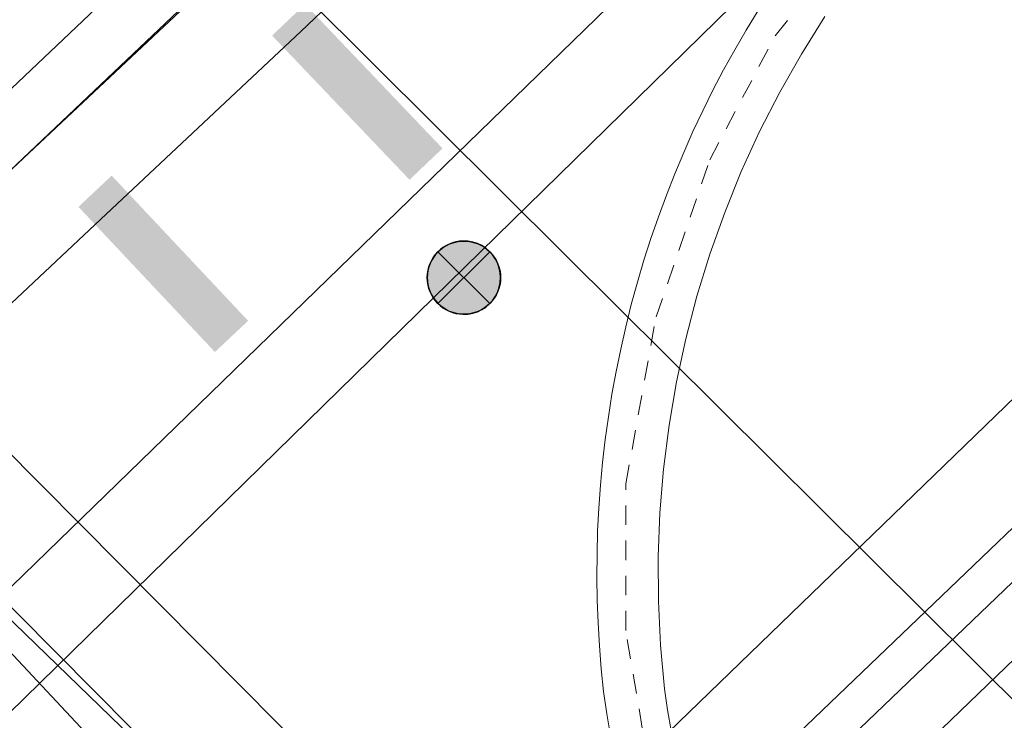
# Model space of a CAD drawing. Header units: metres. Extents: x 2695560 to 2696939, y 1260491 to 1262050.
# Tile 524 of 656: x 2695901.79 to 2695911.87, y 1261186.61 to 1261193.78. Entities that reach past the tile are written whole.
import ezdxf

# ---------------------------------------------------------------- set-up
doc = ezdxf.new("R2010")
doc.units = ezdxf.units.M
doc.linetypes.add('AUSGEZOGEN', pattern=[0])
doc.linetypes.add('VERDECKT2_S2', pattern=[0.36, 0.2, -0.16])
doc.layers.add('XR$1$EW_LK_Knoten', color=1, linetype='AUSGEZOGEN')
doc.layers.add('XR$1$PFEW', color=255, linetype='AUSGEZOGEN')
for name, color, linetype, lineweight in [('XR$2$ELE-Flaeche-oberirdisch', 1, 'AUSGEZOGEN', 18), ('XR$2$ELE-Linie-oberirdisch', 1, 'AUSGEZOGEN', 18), ('XR$2$ELE-Linie-ungenau', 1, 'VERDECKT2_S2', 18), ('XR$2$ELE-LinieAnker_Strebe', 1, 'AUSGEZOGEN', 18), ('XR$2$GAS-LinieFlaeche-genau', 12, 'AUSGEZOGEN', 18), ('XR$2$KOM-Linie-U-genau', 91, 'AUSGEZOGEN', 18), ('XR$2$KOM-LinieFlaeche-U-genau', 91, 'AUSGEZOGEN', 18), ('XR$2$WAS-Linie-genau', 5, 'AUSGEZOGEN', 18)]:
    doc.layers.add(name, color=color, linetype=linetype, lineweight=lineweight)

# ---------------------------------------------------------------- blocks, each defined once
blk = doc.blocks.new('BEWLP2549_S')
at = {"layer": 'XR$1$PFEW', "transparency": 33554687}
blk.add_hatch(color=7, dxfattribs=at).paths.add_polyline_path([(0.5, 0), (0.49, 0.101), (0.459, 0.197), (0.41, 0.286), (0.344, 0.362), (0.264, 0.424), (0.174, 0.469), (0.076, 0.494), (-0.025, 0.499), (-0.125, 0.484), (-0.22, 0.449), (-0.306, 0.395), (-0.379, 0.326), (-0.437, 0.243), (-0.477, 0.15), (-0.497, 0.051), (-0.497, -0.051), (-0.477, -0.15), (-0.437, -0.243), (-0.379, -0.326), (-0.306, -0.395), (-0.22, -0.449), (-0.125, -0.484), (-0.025, -0.499), (0.076, -0.494), (0.174, -0.469), (0.264, -0.424), (0.344, -0.362), (0.41, -0.286), (0.459, -0.197), (0.49, -0.101)])
at = {"color": 1, "transparency": 33554687}
for p, q in [((0.354, -0.354), (-0.354, 0.354)), ((-0.354, -0.354), (0.354, 0.354))]:
    blk.add_line(p, q, dxfattribs=at)
for start, end in [(91.3809, 268.6191), (268.6191, 91.3809)]:
    blk.add_arc((0, 0), 0.5, start, end, dxfattribs=at)
at = {"layer": 'XR$1$PFEW', "transparency": 33554687}
blk.add_circle((0, 0), 0.5, dxfattribs=at)

msp = doc.modelspace()

# ---------------------------------------------------------------- hatches: boundary and pattern name
at = {"transparency": 33554687}
for points in [[(2695904.708, 1261193.942), (2695904.37, 1261193.62), (2695905.778, 1261192.143), (2695906.115, 1261192.465)], [(2695902.728, 1261192.186), (2695902.388, 1261191.866), (2695903.785, 1261190.379), (2695904.125, 1261190.699)]]:
    msp.add_hatch(color=7, dxfattribs=at).paths.add_polyline_path(points)

# ---------------------------------------------------------------- linework, layer by layer
at = {"layer": 'XR$2$ELE-Flaeche-oberirdisch', "transparency": 33554687}
for points in [[(2695910.115, 1261200.238), (2695909.846, 1261200.521), (2695909.542, 1261200.521), (2695874.794, 1261167.545), (2695875.207, 1261167.11), (2695910.115, 1261200.238)], [(2695890.39, 1261180.151), (2695892.303, 1261182.052), (2695896.66, 1261186.143), (2695898.098, 1261187.494), (2695902.672, 1261191.79), (2695904.666, 1261193.663), (2695910.808, 1261199.516), (2695910.118, 1261200.24), (2695903.979, 1261194.39), (2695901.991, 1261192.523), (2695897.542, 1261188.343), (2695896.001, 1261186.896), (2695891.609, 1261182.771), (2695889.708, 1261180.872), (2695890.39, 1261180.151)], [(2695857.335, 1261143.157), (2695894.593, 1261179.746), (2695910.688, 1261195.506), (2695910.084, 1261196.128), (2695893.929, 1261180.425), (2695856.667, 1261143.833), (2695857.335, 1261143.157)], [(2695909.989, 1261181.582), (2695905.249, 1261185.747), (2695896.734, 1261194.337), (2695895.573, 1261195.508), (2695894.792, 1261194.733), (2695895.913, 1261193.602), (2695904.494, 1261184.946), (2695909.165, 1261180.84), (2695909.989, 1261181.582)]]:
    msp.add_lwpolyline(points, close=True, dxfattribs=at)
for points in [[(2695909.348, 1261193.878), (2695909.225, 1261193.677), (2695909.107, 1261193.474), (2695908.993, 1261193.268), (2695908.884, 1261193.06), (2695908.779, 1261192.849), (2695908.679, 1261192.637), (2695908.584, 1261192.422), (2695908.493, 1261192.205), (2695908.407, 1261191.986), (2695908.325, 1261191.765), (2695908.249, 1261191.543), (2695908.177, 1261191.319), (2695908.11, 1261191.093), (2695908.048, 1261190.867), (2695907.991, 1261190.638), (2695907.939, 1261190.409), (2695907.892, 1261190.179), (2695907.85, 1261189.947), (2695907.813, 1261189.715), (2695907.781, 1261189.482), (2695907.754, 1261189.248), (2695907.732, 1261189.014), (2695907.715, 1261188.78), (2695907.703, 1261188.545), (2695907.697, 1261188.31), (2695907.695, 1261188.074), (2695907.699, 1261187.839), (2695907.707, 1261187.604), (2695907.721, 1261187.369), (2695907.74, 1261187.135), (2695907.764, 1261186.901), (2695907.797, 1261186.675), (2695907.835, 1261186.449)], [(2695908.455, 1261186.503), (2695908.419, 1261186.716), (2695908.388, 1261186.929), (2695908.347, 1261187.378), (2695908.325, 1261187.829), (2695908.323, 1261188.281), (2695908.341, 1261188.732), (2695908.378, 1261189.181), (2695908.434, 1261189.629), (2695908.51, 1261190.074), (2695908.605, 1261190.515), (2695908.719, 1261190.952), (2695908.852, 1261191.383), (2695909.004, 1261191.808), (2695909.174, 1261192.227), (2695909.361, 1261192.637), (2695909.567, 1261193.039), (2695909.79, 1261193.431), (2695910.029, 1261193.814)]]:
    msp.add_lwpolyline(points, dxfattribs=at)
at = {"layer": 'XR$2$ELE-Linie-oberirdisch', "transparency": 33554687}
msp.add_line((2695898.179, 1261200.521), (2695907.372, 1261191.375), dxfattribs=at)
at = {"layer": 'XR$2$ELE-Linie-ungenau', "linetype": 'VERDECKT2_S2', "transparency": 33554687}
msp.add_lwpolyline([(2696030.717, 1261060.528), (2695916.23, 1261173.248), (2695914.65, 1261174.998), (2695913.151, 1261176.828), (2695910.381, 1261181.698), (2695909.521, 1261182.888), (2695908.821, 1261184.158), (2695908.281, 1261185.818), (2695907.991, 1261187.528), (2695907.991, 1261189.028), (2695908.301, 1261190.738), (2695908.851, 1261192.348), (2695909.521, 1261193.618), (2695910.381, 1261194.698), (2695911.441, 1261195.868), (2695916.234, 1261200.521)], dxfattribs=at)
at = {"layer": 'XR$2$ELE-LinieAnker_Strebe', "transparency": 33554687}
msp.add_line((2695907.372, 1261191.375), (2695917.815, 1261180.986), dxfattribs=at)
at = {"layer": 'XR$2$GAS-LinieFlaeche-genau', "linetype": 'AUSGEZOGEN', "transparency": 33554687}
msp.add_lwpolyline([(2695924.407, 1261200.521), (2695916.451, 1261192.892), (2695907.228, 1261184.047), (2695907.504, 1261183.759), (2695916.727, 1261192.604), (2695924.983, 1261200.521), (2695924.407, 1261200.521)], close=True, dxfattribs=at)
at = {"layer": 'XR$2$KOM-Linie-U-genau', "linetype": 'AUSGEZOGEN', "transparency": 33554687}
for points in [[(2695892.257, 1261197.401), (2695907.8, 1261180.768), (2695907.956, 1261180.678)], [(2695910.522, 1261148.775), (2695918.866, 1261156.698), (2695913.077, 1261162.553), (2695907.639, 1261168.688), (2695914.393, 1261175.33), (2695896.164, 1261192.992)]]:
    msp.add_lwpolyline(points, dxfattribs=at)
at = {"layer": 'XR$2$KOM-LinieFlaeche-U-genau', "linetype": 'AUSGEZOGEN', "transparency": 33554687}
msp.add_lwpolyline([(2695907.734, 1261181.764), (2695927.193, 1261200.521), (2695925.752, 1261200.521), (2695907.04, 1261182.484), (2695907.734, 1261181.764)], close=True, dxfattribs=at)
at = {"layer": 'XR$2$WAS-Linie-genau', "linetype": 'AUSGEZOGEN', "transparency": 33554687}
msp.add_line((2695904.943, 1261183.117), (2695917.687, 1261195.444), dxfattribs=at)

# ---------------------------------------------------------------- block references
at = {"layer": 'XR$1$EW_LK_Knoten', "color": 1, "linetype": 'AUSGEZOGEN', "lineweight": -3, "transparency": 33554687, "xscale": 0.749999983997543, "yscale": 0.749999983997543}
msp.add_blockref('BEWLP2549_S', (2695906.334, 1261191.141), dxfattribs=at)

doc.saveas('drawing.dxf')
